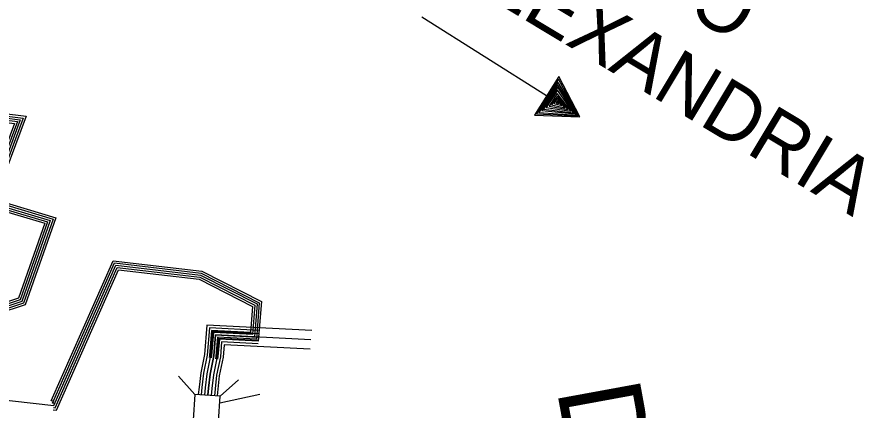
# Model space of a CAD drawing. Extents: x 1788175 to 1969470, y 584502 to 738744.
# Drawn here: x 1950618 to 1958500, y 631700 to 635354 of the extents above; entities that cross this region are included whole.
import ezdxf

# ---------------------------------------------------------------- set-up
doc = ezdxf.new("R2010")
doc.units = 0
for name, color, linetype in [('DESIGN - TRAFFIC CONTROL PERMANENT - Signalization Text', 7, 'Continuous'), ('DESIGN - TRANSPORTATION - Text', 7, 'Continuous'), ('SURVEY - CONTOURS - Index with Text', 7, 'Continuous'), ('SURVEY - DRAINAGE - Natural Features', 7, 'Continuous'), ('SURVEY - DRAINAGE - Storm Sewer', 7, 'Continuous')]:
    doc.layers.add(name, color=color, linetype=linetype)

msp = doc.modelspace()

# ---------------------------------------------------------------- linework, layer by layer
at = {"layer": 'DESIGN - TRAFFIC CONTROL PERMANENT - Signalization Text'}
for p, q in [((1955546.5, 634621), (1954385.2, 635353.1)), ((1955659.1, 634799.6), (1955433.9, 634442.3)), ((1955656.1, 634776.9), (1955453.3, 634452.8)), ((1955839.3, 634436.6), (1955656.1, 634776.9)), ((1955855.9, 634425.9), (1955659.1, 634799.6)), ((1955652.2, 634746.1), (1955475.3, 634466.8)), ((1955650.1, 634719.4), (1955501.2, 634484.6)), ((1955649.1, 634700.7), (1955518.6, 634496.1)), ((1955647.8, 634672.8), (1955541.1, 634512.1)), ((1955796.8, 634462.6), (1955647.8, 634672.8)), ((1955812.1, 634453.7), (1955649.1, 634700.7)), ((1955828.9, 634442.3), (1955650.1, 634719.4)), ((1955838.4, 634436.4), (1955652.2, 634746.1)), ((1955645.8, 634643.8), (1955570.4, 634525.4)), ((1955646.7, 634619.3), (1955593.2, 634538.2)), ((1955646.6, 634600.7), (1955614.4, 634549.7)), ((1955771.1, 634477.2), (1955645.8, 634643.8)), ((1955717.1, 634509.7), (1955646.6, 634600.7)), ((1955742.5, 634494.5), (1955646.7, 634619.3)), ((1955570.4, 634525.4), (1955742.5, 634494.5)), ((1955593.2, 634538.2), (1955717.1, 634509.7)), ((1955614.4, 634549.7), (1955686.4, 634529.9)), ((1955650.2, 634578.2), (1955634.2, 634556.5)), ((1955634.2, 634556.5), (1955660.3, 634548.7)), ((1955660.3, 634548.7), (1955650, 634564.4)), ((1955686.4, 634529.9), (1955650.2, 634578.2)), ((1955433.9, 634442.3), (1955855.9, 634425.9)), ((1955453.3, 634452.8), (1955838.4, 634436.4)), ((1955475.3, 634466.8), (1955828.9, 634442.3)), ((1955501.2, 634484.6), (1955812.1, 634453.7)), ((1955518.6, 634496.1), (1955796.8, 634462.6)), ((1955541.1, 634512.1), (1955771.1, 634477.2))]:
    msp.add_line(p, q, dxfattribs=at)
at = {"layer": 'DESIGN - TRANSPORTATION - Text'}
msp.add_lwpolyline([(1952878.3, 631845), (1952505.3, 631763.7)], dxfattribs=at)
at = {"layer": 'SURVEY - CONTOURS - Index with Text'}
for points in [[(1953361.9, 632440.6), (1952385.8, 632490.7), (1952362.6, 632215.3), (1952328.4, 632046.6), (1952313.7, 631912.8), (1952305.9, 631843.5)], [(1952871, 632440.1), (1952409.4, 632463.7), (1952388.1, 632211.7), (1952353.9, 632042.6), (1952339.2, 631909.9), (1952331.6, 631841.8)], [(1952868.5, 632409.1), (1952437.7, 632431.2), (1952418.8, 632207.3), (1952384.5, 632037.8), (1952370, 631906.5), (1952362.6, 631839.8)], [(1952393.5, 631837.7), (1952400.9, 631903.1), (1952415.2, 632033), (1952449.6, 632202.9), (1952466.1, 632398.7), (1952860.9, 632378.5)], [(1953351.2, 632353.4), (1952466.1, 632398.7), (1952449.6, 632202.9), (1952415.2, 632033), (1952400.9, 631903.1), (1952393.5, 631837.7)], [(1952866.1, 632378.2), (1952466.1, 632398.7), (1952449.6, 632202.9), (1952415.2, 632033), (1952400.9, 631903.1), (1952393.5, 631837.7)], [(1952863.7, 632347.3), (1952494.5, 632366.2), (1952480.3, 632198.5), (1952445.8, 632028.2), (1952431.7, 631899.7), (1952424.5, 631835.7)], [(1952861.2, 632316.4), (1952522.8, 632333.7), (1952511.1, 632194.1), (1952476.5, 632023.4), (1952462.5, 631896.3), (1952455.5, 631833.6)], [(1953347.8, 632266.7), (1952545.5, 632307.8), (1952535.6, 632190.6), (1952501, 632019.6), (1952487, 631893.5), (1952480.2, 631832)]]:
    msp.add_lwpolyline(points, dxfattribs=at)
at = {"layer": 'SURVEY - DRAINAGE - Natural Features'}
for points in [[(1950169.3, 634465), (1950167.8, 634417.6), (1950594.5, 634364.8), (1950309.8, 633605), (1950876.9, 633436), (1950633.8, 632741), (1950177.4, 632591.3), (1949879.9, 632654.9), (1949790.7, 632391.5)], [(1950189.3, 634464.4), (1950188.4, 634435.2), (1950622.2, 634381.5), (1950336, 633618), (1950902.7, 633449.2), (1950649.4, 632725.1), (1950178.5, 632570.6), (1949893.2, 632631.6), (1949809.7, 632385)], [(1950209.3, 634463.8), (1950208.9, 634452.8), (1950649.8, 634398.2), (1950362.3, 633631.1), (1950928.5, 633462.4), (1950665, 632709.2), (1950179.6, 632550), (1949906.4, 632608.3), (1949828.6, 632378.6)], [(1950229.2, 634463.2), (1950229.5, 634470.4), (1950677.4, 634415), (1950388.5, 633644.1), (1950954.3, 633475.5), (1950680.6, 632693.2), (1950180.7, 632529.3), (1949919.6, 632585), (1949847.5, 632372.2)], [(1950248.2, 634462.6), (1950249, 634487.2), (1950703.7, 634430.8), (1950413.4, 633656.5), (1950978.8, 633488.1), (1950695.4, 632678.1), (1950181.8, 632509.6), (1949932.2, 632562.9), (1949865.5, 632366.1)], [(1950208.9, 634452.8), (1950649.8, 634398.2), (1950362.3, 633631.1), (1950928.5, 633462.4), (1950665, 632709.2), (1950179.6, 632550)], [(1950024, 631848.6), (1950961.6, 631743.3), (1951538, 633045.7), (1952326, 632954.6), (1952852.1, 632686), (1952827.2, 632380.2), (1952466.1, 632398.7), (1952449.6, 632202.9), (1952415.2, 632033), (1952400.9, 631903.1), (1952393.5, 631837.7)], [(1950965.1, 631782.1), (1950937.5, 631785.1), (1951514, 633087.7), (1952337.4, 632992.5), (1952893, 632708.9), (1952863.1, 632339.3), (1952501.8, 632357.8), (1952488.3, 632197.3), (1952483.4, 632173.4)], [(1950963.1, 631763.2), (1950949.2, 631764.7), (1951525.7, 633067.3), (1952331.9, 632974.1), (1952873.1, 632697.7), (1952845.6, 632359.2), (1952484.4, 632377.8), (1952469.4, 632200), (1952464.8, 632177.2)], [(1950958.8, 631723.5), (1950974, 631721.8), (1951550.3, 633024.1), (1952320.1, 632935.2), (1952831, 632674.3), (1952808.9, 632401.2), (1952447.8, 632419.7), (1952429.8, 632205.7), (1952425.6, 632185.1)], [(1950960.9, 631743.4), (1950961.6, 631743.3), (1951538, 633045.7), (1952326, 632954.6), (1952852.1, 632686), (1952827.2, 632380.2), (1952466.1, 632398.7), (1952449.6, 632202.9), (1952445.2, 632181.1)], [(1950956.6, 631703.6), (1950986.4, 631700.4), (1951562.7, 633002.6), (1952314.2, 632915.7), (1952810, 632662.6), (1952790.5, 632422.1), (1952429.5, 632440.7), (1952409.9, 632208.5), (1952406, 632189.1)]]:
    msp.add_lwpolyline(points, dxfattribs=at)
at = {"layer": 'SURVEY - DRAINAGE - Storm Sewer'}
for p, q in [((1952272.6, 631845.7), (1952123, 632016.6)), ((1952509.7, 631830), (1952680.5, 631979.6))]:
    msp.add_line(p, q, dxfattribs=at)
msp.add_lwpolyline([(1952494, 631592.9), (1952509.7, 631830), (1952272.6, 631845.7), (1952256.9, 631608.7)], close=True, dxfattribs=at)

# ---------------------------------------------------------------- texts
at = {"layer": 'DESIGN - TRAFFIC CONTROL PERMANENT - Signalization Text'}
for s, p in [('ALEXANDRIA', (1954561.7, 635795.7)), ('TO', (1956460.3, 635614.6))]:
    msp.add_text(s, height=528, rotation=329.00444, dxfattribs=at).set_placement(p)
at = {"layer": 'SURVEY - DRAINAGE - Natural Features'}
msp.add_text('DEKALB', height=775, rotation=280.39551, dxfattribs=at).set_placement((1955639.4, 631891.1))

doc.saveas('drawing.dxf')
